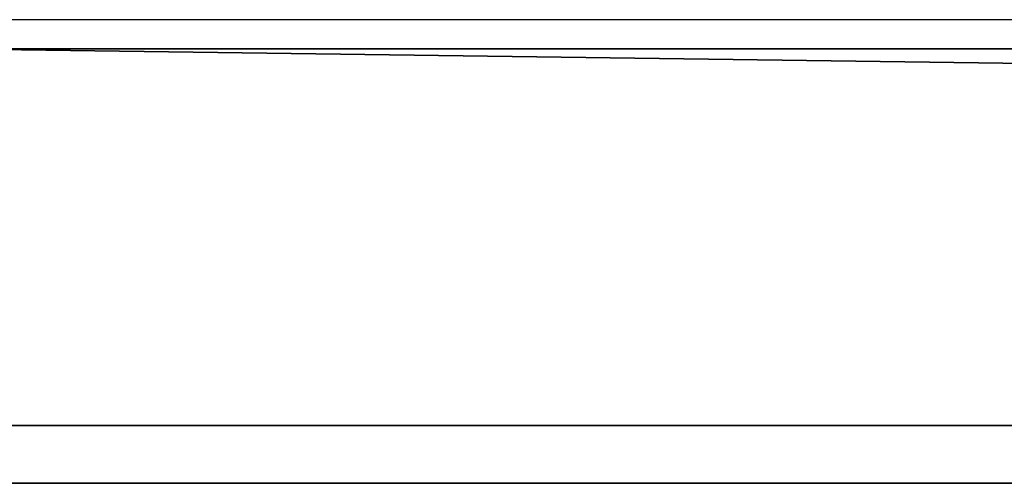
# Model space of a CAD drawing. Header units: millimetres. Extents: x -625 to 3725, y -115 to 86.
# Tile 272 of 656: x 1031 to 1065, y -49 to -33. Entities that reach past the tile are written whole.
import ezdxf

# ---------------------------------------------------------------- set-up
doc = ezdxf.new("R2010")
doc.units = ezdxf.units.MM
doc.layers.add('152', color=7, linetype='Continuous', true_color=0xffffff)

# ---------------------------------------------------------------- blocks, each defined once
blk = doc.blocks.new('UG_SURFACE_060')
at = {"layer": '152', "color": 32, "linetype": 'Continuous', "lineweight": 35}
for points in [[(1029, -34, 2017), (1971, -34, 2017), (1971, 0, 2017), (1029, 0, 2017)], [(1029, -34), (1029, -29), (1971, -29), (1971, -34)], [(1984, -49, 2030), (1984, -34, 2030), (1016, -34, 2030), (1016, -49, 2030)], [(1984, -47), (1016, -47), (1016, -34), (1029, -34)], [(1016, -34, 2030), (1984, -34, 2030), (1971, -34, 2017), (1029, -34, 2017)], [(1984, -47), (1029, -34), (1971, -34)], [(1016, -47), (1984, -47), (1984, -49, 2), (1016, -49, 2)], [(1016, -49, 2030), (1068, -49, 1186.5), (1094, -49, 1190)], [(1016, -49, 2030), (1016, -49, 2), (1068, -49, 951.5), (1068, -49, 1186.5)], [(1094, -49, 1190), (1120, -49, 1186.5), (1984, -49, 2030), (1016, -49, 2030)], [(1016, -49, 2), (1094, -49, 948), (1068, -49, 951.5)], [(1120, -49, 951.5), (1094, -49, 948), (1016, -49, 2), (1984, -49, 2)]]:
    blk.add_3dface(points, dxfattribs=at)

msp = doc.modelspace()

# ---------------------------------------------------------------- linework, layer by layer
at = {"layer": '152', "color": 251, "linetype": 'Continuous', "lineweight": -3, "true_color": 0x636466}
for p, q in [((2091.75, -33, 2139.75), (908.25, -33, 2139.75)), ((2017.75, -33, 2065.75), (982.25, -33, 2065.75)), ((2009.25, -33, 2057.25), (990.75, -33, 2057.25)), ((1980.25, -33, 2028.25), (1019.75, -33, 2028.25)), ((1984, -34, 2030), (1016, -34, 2030)), ((1971, -34, 2017), (1029, -34, 2017)), ((1016, -47), (1984, -47)), ((1984, -49, 2), (1016, -49, 2)), ((1984, -49, 2030), (1016, -49, 2030))]:
    msp.add_line(p, q, dxfattribs=at)

# ---------------------------------------------------------------- block references
msp.add_blockref('UG_SURFACE_060', (0, 0), dxfattribs=at)

doc.saveas('drawing.dxf')
